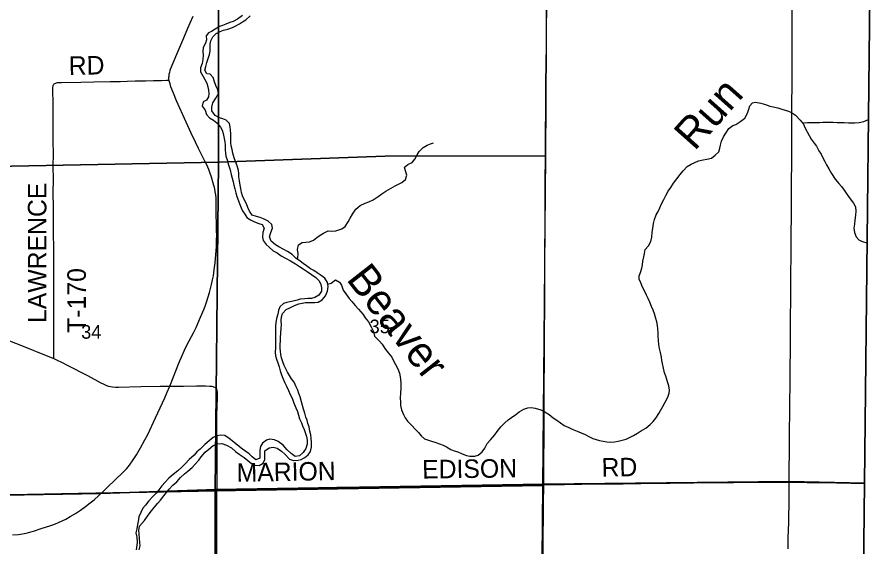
# Model space of a CAD drawing. Extents: x 1584893 to 1934202, y 663575 to 1091909.
# Drawn here: x 1827514 to 1841402, y 931016 to 939602 of the extents above; entities that cross this region are included whole.
import ezdxf

# ---------------------------------------------------------------- set-up
doc = ezdxf.new("R2010")
doc.units = 0
for name, color, linetype in [('GM_X_Adjacent_County', 7, 'Continuous'), ('GM_X_County', 7, 'Continuous'), ('GM_X_County_Road', 7, 'Continuous'), ('GM_X_County_Road_Text', 7, 'Continuous'), ('GM_X_Major_River', 7, 'Continuous'), ('GM_X_Minor_River', 7, 'Continuous'), ('GM_X_Minor_River_Text', 7, 'Continuous'), ('GM_X_Section', 7, 'Continuous'), ('GM_X_Section_Text', 7, 'Continuous'), ('GM_X_State_Route', 7, 'Continuous'), ('GM_X_Township', 7, 'Continuous'), ('GM_X_Township_Road', 7, 'Continuous'), ('GM_X_Township_Road_Text', 7, 'Continuous')]:
    doc.layers.add(name, color=color, linetype=linetype)

msp = doc.modelspace()

# ---------------------------------------------------------------- linework, layer by layer
at = {"layer": 'GM_X_Adjacent_County'}
msp.add_lwpolyline([(1824723, 905333), (1827503, 905733), (1827940, 905796), (1829401, 906007), (1835631, 906848), (1836624, 906977), (1839634, 907367), (1840896, 907530), (1840970, 910855), (1841058, 916141), (1841113, 919520), (1841192, 926713), (1841249, 932050), (1841362, 942439), (1841377, 947941), (1841392, 953202), (1841402, 956488)], dxfattribs=at)
at = {"layer": 'GM_X_County'}
msp.add_lwpolyline([(1841402, 956488), (1841392, 953202), (1841377, 947941), (1841362, 942439), (1841249, 932050), (1841192, 926713), (1841113, 919520), (1841058, 916141), (1840970, 910855), (1840896, 907530), (1839634, 907367), (1836624, 906977), (1835631, 906848), (1829401, 906007), (1827940, 905796), (1827503, 905733), (1824723, 905333)], dxfattribs=at)
at = {"layer": 'GM_X_County_Road'}
for points in [[(1829979, 938580), (1829976, 938600), (1829975, 938616), (1829976, 938629), (1829977, 938643), (1829981, 938680), (1829987, 938712), (1829993, 938734), (1829996, 938743), (1830001, 938758), (1830102, 939000), (1830198, 939227), (1830243, 939332), (1830281, 939422), (1830321, 939512), (1830368, 939617)], [(1836051, 932025), (1836054, 932434), (1836056, 932779), (1836056, 932910), (1836057, 933139), (1836058, 933336), (1836058, 933550), (1836060, 933730), (1836062, 933927), (1836065, 934354), (1836065, 934583), (1836066, 934813), (1836070, 935420), (1836070, 935863), (1836072, 936159), (1836073, 936585), (1836075, 936930), (1836078, 937340), (1836081, 937751), (1836083, 938079), (1836087, 938538), (1836091, 938850), (1836093, 939143), (1836094, 939491), (1836095, 939720)], [(1829987, 933619), (1829998, 933645), (1830138, 933995), (1830188, 934117), (1830228, 934206), (1830271, 934295), (1830371, 934483), (1830414, 934572), (1830487, 934737), (1830545, 934873), (1830568, 934935), (1830589, 934997), (1830630, 935139), (1830664, 935266), (1830683, 935346), (1830695, 935411), (1830710, 935508), (1830724, 935622), (1830743, 935818), (1830746, 935884), (1830747, 935933), (1830748, 935998), (1830749, 936064), (1830748, 936146), (1830747, 936212), (1830743, 936441), (1830741, 936589), (1830738, 936671), (1830734, 936720), (1830727, 936769), (1830718, 936818), (1830693, 936913), (1830665, 937008), (1830645, 937070), (1830621, 937131), (1830587, 937207), (1830558, 937266), (1830491, 937397), (1830454, 937470), (1830405, 937574), (1830336, 937722), (1830255, 937902), (1830100, 938246), (1830050, 938367), (1830008, 938474), (1829993, 938520), (1829981, 938568), (1829979, 938580)], [(1825450, 934504), (1825697, 934511), (1825894, 934517), (1826222, 934527), (1826697, 934541), (1826796, 934543), (1826844, 934540), (1826876, 934536), (1826924, 934526), (1826971, 934513), (1827033, 934492), (1827295, 934395), (1827585, 934282), (1828010, 934109), (1828108, 934067)], [(1828108, 934067), (1828161, 934044), (1828235, 934010), (1828337, 933958), (1828642, 933797), (1828772, 933727), (1828859, 933681), (1828919, 933652), (1828964, 933634), (1828996, 933623), (1829028, 933615), (1829061, 933611), (1829110, 933607), (1829160, 933606), (1829521, 933613), (1829832, 933618), (1829987, 933619)], [(1828971, 931974), (1829110, 932107), (1829228, 932221), (1829286, 932280), (1829318, 932317), (1829348, 932357), (1829385, 932411), (1829447, 932508), (1829514, 932621), (1829586, 932750), (1829631, 932838), (1829758, 933105), (1829910, 933433), (1829949, 933523), (1829987, 933619)], [(1829987, 933619), (1830013, 933619), (1830209, 933621), (1830423, 933624), (1830570, 933625), (1830636, 933623), (1830668, 933620), (1830684, 933617), (1830699, 933612), (1830713, 933606), (1830726, 933597), (1830736, 933586), (1830745, 933574), (1830751, 933560), (1830754, 933544), (1830756, 933529), (1830757, 933512), (1830755, 933430), (1830750, 933299), (1830747, 933152), (1830746, 933020), (1830747, 932889), (1830750, 932758), (1830751, 932643), (1830752, 932397), (1830751, 932217), (1830752, 931999), (1830751, 931968), (1830751, 931941)], [(1828902, 931909), (1828932, 931937), (1828971, 931974)], [(1830751, 931941), (1830957, 931946), (1831186, 931952), (1831334, 931954), (1831678, 931961), (1831875, 931965), (1832039, 931969), (1832236, 931973), (1832695, 931981), (1832859, 931984), (1833072, 931988), (1833236, 931991), (1833499, 931993), (1833811, 931999), (1834040, 932002), (1834188, 932004), (1834385, 932006), (1834647, 932009), (1834811, 932011), (1834975, 932014), (1835303, 932018), (1835566, 932022), (1835877, 932024), (1836051, 932025)], [(1836022, 929346), (1836026, 929645), (1836028, 929891), (1836031, 930219), (1836040, 931007), (1836043, 931203), (1836045, 931499), (1836048, 931745), (1836051, 931991), (1836051, 932025)], [(1836051, 932025), (1836156, 932025), (1836386, 932027), (1836665, 932030), (1837337, 932038), (1837911, 932048), (1838092, 932051), (1838321, 932054), (1838485, 932056), (1838830, 932060), (1839125, 932062), (1839371, 932065), (1839650, 932066), (1839994, 932067), (1840027, 932067)], [(1840027, 932067), (1840142, 932065), (1840322, 932062), (1840798, 932053), (1841253, 932045)], [(1827441, 931210), (1827539, 931219), (1827604, 931227), (1827653, 931237), (1827701, 931249), (1827779, 931273), (1827904, 931313), (1828060, 931363), (1828138, 931391), (1828184, 931409), (1828244, 931436), (1828303, 931466), (1828375, 931506), (1828459, 931557), (1828541, 931611), (1828621, 931669), (1828700, 931729), (1828763, 931781), (1828837, 931846), (1828902, 931909)], [(1830744, 929284), (1830745, 929565), (1830747, 929975), (1830748, 930336), (1830748, 930549), (1830749, 930795), (1830749, 931189), (1830749, 931337), (1830751, 931534), (1830751, 931747), (1830751, 931941)]]:
    msp.add_lwpolyline(points, dxfattribs=at)
at = {"layer": 'GM_X_Major_River'}
for points in [[(1831166, 939626), (1831089, 939567), (1831014, 939530), (1830964, 939515), (1830895, 939488), (1830845, 939466), (1830795, 939449), (1830726, 939408), (1830665, 939371), (1830615, 939349), (1830576, 939296), (1830583, 939232), (1830565, 939178), (1830528, 939108), (1830523, 939038), (1830528, 938988), (1830527, 938914), (1830512, 938850), (1830485, 938780), (1830486, 938716), (1830529, 938641), (1830557, 938591), (1830588, 938530), (1830603, 938470), (1830617, 938418), (1830624, 938364), (1830619, 938312), (1830582, 938258), (1830528, 938227), (1830515, 938161), (1830564, 938096), (1830585, 938026), (1830630, 937967), (1830700, 937934), (1830752, 937891), (1830811, 937818), (1830840, 937768), (1830855, 937716), (1830867, 937659), (1830882, 937581), (1830885, 937529), (1830884, 937453), (1830891, 937399), (1830899, 937348), (1830918, 937288), (1830943, 937206), (1830966, 937129), (1830985, 937051), (1831000, 936992), (1831017, 936934), (1831028, 936880), (1831044, 936818), (1831061, 936755), (1831078, 936695), (1831101, 936626), (1831126, 936566), (1831148, 936512), (1831167, 936461), (1831204, 936407), (1831240, 936356), (1831295, 936317), (1831361, 936284), (1831433, 936259), (1831487, 936241), (1831516, 936184), (1831495, 936112), (1831490, 936038), (1831503, 935984), (1831550, 935919), (1831602, 935874), (1831667, 935816), (1831727, 935781), (1831796, 935734), (1831862, 935697), (1831943, 935650), (1832029, 935604), (1832093, 935561), (1832150, 935523), (1832214, 935480), (1832287, 935431), (1832357, 935382), (1832408, 935329), (1832435, 935266), (1832450, 935212), (1832446, 935160), (1832407, 935094), (1832340, 935059), (1832286, 935044), (1832228, 935039)], [(1830797, 937971), (1830727, 938010), (1830672, 938081), (1830669, 938141), (1830686, 938213), (1830733, 938288), (1830778, 938366), (1830767, 938422), (1830734, 938494), (1830712, 938551), (1830693, 938621), (1830642, 938678), (1830588, 938683), (1830559, 938743), (1830572, 938803), (1830589, 938867), (1830609, 938931), (1830632, 938995), (1830643, 939051), (1830646, 939107), (1830643, 939161), (1830653, 939215), (1830686, 939284), (1830743, 939334), (1830806, 939371), (1830860, 939390), (1830930, 939409), (1831003, 939432), (1831059, 939462), (1831118, 939495), (1831170, 939526), (1831223, 939558), (1831294, 939625)], [(1832288, 932630), (1832287, 932708), (1832280, 932780), (1832274, 932830), (1832261, 932891), (1832246, 932963), (1832229, 933017), (1832213, 933068), (1832194, 933120), (1832177, 933182), (1832158, 933249), (1832142, 933305), (1832123, 933369), (1832100, 933448), (1832083, 933500), (1832066, 933554), (1832040, 933611), (1832005, 933683), (1831964, 933740), (1831927, 933791), (1831897, 933849), (1831870, 933902), (1831841, 933958), (1831819, 934017), (1831802, 934081), (1831791, 934133), (1831784, 934189), (1831780, 934239), (1831779, 934294), (1831782, 934358), (1831785, 934410), (1831790, 934482), (1831795, 934558), (1831797, 934616), (1831796, 934686), (1831799, 934746), (1831816, 934800), (1831875, 934861), (1831933, 934892), (1832012, 934929), (1832082, 934955), (1832135, 934968), (1832187, 934977), (1832339, 934975), (1832393, 934982), (1832460, 935020), (1832515, 935083), (1832544, 935161), (1832555, 935235), (1832546, 935303), (1832501, 935372), (1832429, 935425), (1832378, 935459), (1832324, 935494), (1832268, 935525), (1832207, 935570), (1832153, 935609), (1832100, 935647), (1832034, 935694), (1831971, 935753), (1831897, 935802), (1831840, 935837), (1831758, 935880), (1831701, 935913), (1831633, 935970), (1831604, 936041), (1831629, 936109), (1831654, 936184), (1831645, 936239), (1831586, 936297), (1831510, 936332), (1831456, 936353), (1831394, 936368), (1831324, 936393), (1831279, 936458), (1831256, 936518), (1831231, 936575), (1831196, 936647), (1831170, 936704), (1831153, 936760), (1831138, 936822), (1831127, 936881), (1831118, 936947), (1831110, 937013), (1831107, 937065), (1831102, 937117), (1831079, 937190), (1831052, 937264), (1831030, 937321), (1831009, 937399), (1830998, 937457), (1830985, 937515), (1830980, 937572), (1830977, 937644), (1830976, 937708), (1830974, 937768), (1830969, 937822), (1830956, 937880), (1830902, 937933), (1830851, 937954), (1830797, 937971)], [(1832228, 935039), (1832176, 935035), (1832101, 935028), (1832051, 935017), (1831987, 935000), (1831937, 934989), (1831886, 934977), (1831834, 934962), (1831773, 934907), (1831752, 934849), (1831738, 934785), (1831721, 934715), (1831710, 934649), (1831705, 934597), (1831702, 934529), (1831703, 934467), (1831704, 934411), (1831703, 934293), (1831700, 934240), (1831699, 934172), (1831702, 934114), (1831720, 934058), (1831739, 933998), (1831760, 933933), (1831779, 933871), (1831801, 933806), (1831822, 933750), (1831855, 933675), (1831882, 933619), (1831913, 933548), (1831942, 933484), (1831970, 933424), (1831995, 933359), (1832034, 933272), (1832059, 933212), (1832074, 933152), (1832093, 933091), (1832123, 933027), (1832142, 932976), (1832165, 932918), (1832186, 932856), (1832204, 932803), (1832215, 932745), (1832214, 932679), (1832193, 932613), (1832152, 932544), (1832089, 932494), (1832019, 932481), (1831956, 932528), (1831892, 932591), (1831825, 932664), (1831748, 932725), (1831688, 932752), (1831608, 932759), (1831556, 932744), (1831489, 932695), (1831460, 932643), (1831449, 932581), (1831449, 932523), (1831446, 932453), (1831385, 932428), (1831326, 932475), (1831274, 932523), (1831221, 932562), (1831165, 932597), (1831090, 932658), (1831025, 932713), (1830951, 932774), (1830882, 932819), (1830816, 932828), (1830747, 932815), (1830693, 932786), (1830628, 932736), (1830559, 932673), (1830480, 932602), (1830429, 932555), (1830385, 932503), (1830301, 932430), (1830236, 932363), (1830182, 932306), (1830119, 932250), (1830046, 932189), (1829975, 932130), (1829912, 932067), (1829859, 932008), (1829812, 931940), (1829767, 931885), (1829710, 931829), (1829647, 931762), (1829596, 931691), (1829553, 931641)], [(1829577, 931446), (1829628, 931512), (1829669, 931571), (1829736, 931653), (1829795, 931722), (1829838, 931773), (1829891, 931843), (1829934, 931898), (1829977, 931952), (1830039, 932015), (1830104, 932070), (1830165, 932138), (1830228, 932199), (1830283, 932242), (1830350, 932303), (1830399, 932359), (1830458, 932422), (1830496, 932474), (1830562, 932549), (1830620, 932600), (1830691, 932657), (1830762, 932685), (1830834, 932692), (1830908, 932667), (1830987, 932619), (1831055, 932562), (1831116, 932518), (1831193, 932462), (1831253, 932418), (1831314, 932369), (1831370, 932342), (1831436, 932333), (1831505, 932372), (1831530, 932432), (1831528, 932490), (1831531, 932574), (1831602, 932619), (1831665, 932632), (1831730, 932615), (1831800, 932566), (1831861, 932511), (1831930, 932440), (1831996, 932414), (1832070, 932419), (1832121, 932434), (1832177, 932465), (1832230, 932509), (1832271, 932560), (1832288, 932630)], [(1829553, 931641), (1829486, 931502), (1829476, 931428), (1829468, 931376), (1829455, 931310), (1829441, 931246), (1829455, 931174), (1829461, 931094), (1829454, 931042), (1829442, 930966)], [(1829495, 930966), (1829506, 931032), (1829504, 931086), (1829497, 931154), (1829492, 931230), (1829487, 931284), (1829496, 931354), (1829577, 931446)]]:
    msp.add_lwpolyline(points, dxfattribs=at)
at = {"layer": 'GM_X_Minor_River'}
for points in [[(1837825, 933048), (1837865, 933102), (1837916, 933177), (1837982, 933292), (1838021, 933364), (1838062, 933444), (1838085, 933505), (1838088, 933557), (1838077, 933626), (1838061, 933676), (1838046, 933730), (1838029, 933783), (1838009, 933839), (1837990, 933915), (1837975, 933986), (1837966, 934036), (1837957, 934092), (1837942, 934164), (1837927, 934233), (1837915, 934297), (1837910, 934359), (1837907, 934437), (1837904, 934487), (1837899, 934548), (1837896, 934606), (1837884, 934666), (1837869, 934718), (1837846, 934791), (1837823, 934855), (1837796, 934914), (1837768, 934982), (1837741, 935043), (1837716, 935093), (1837681, 935168), (1837652, 935226), (1837622, 935295), (1837597, 935357), (1837598, 935407), (1837619, 935465), (1837638, 935535), (1837650, 935589), (1837659, 935645), (1837672, 935717), (1837681, 935771), (1837696, 935836), (1837747, 935894), (1837788, 935965), (1837803, 936035), (1837810, 936111), (1837817, 936179), (1837832, 936259), (1837847, 936321), (1837874, 936397), (1837904, 936453), (1837931, 936512), (1837960, 936574), (1837995, 936648), (1838030, 936711), (1838069, 936781), (1838108, 936843), (1838153, 936910), (1838208, 936983), (1838263, 937053), (1838308, 937110), (1838375, 937180), (1838440, 937219), (1838498, 937246), (1838561, 937271), (1838635, 937290), (1838693, 937301), (1838768, 937318), (1838830, 937364), (1838889, 937421), (1838906, 937477), (1838917, 937529), (1838930, 937591), (1838965, 937660), (1839003, 937720), (1839053, 937797), (1839115, 937843), (1839166, 937864), (1839244, 937913), (1839309, 937966), (1839354, 938044), (1839373, 938108), (1839392, 938163), (1839433, 938215), (1839483, 938226), (1839567, 938209), (1839643, 938184), (1839715, 938159), (1839771, 938146), (1839846, 938129), (1839912, 938108), (1839964, 938094), (1840016, 938077), (1840068, 938058), (1840129, 938011), (1840206, 937934), (1840260, 937865), (1840285, 937815)], [(1840245, 937884), (1840268, 937887), (1840324, 937892), (1840388, 937892), (1840458, 937895), (1840518, 937896), (1840575, 937899), (1840743, 937897), (1840805, 937894), (1840919, 937892), (1840991, 937889), (1841045, 937889), (1841095, 937890), (1841166, 937895), (1841238, 937910), (1841317, 937941)], [(1840285, 937815), (1840355, 937682), (1840387, 937625), (1840434, 937560), (1840473, 937508), (1840512, 937435), (1840548, 937383), (1840577, 937324), (1840606, 937264), (1840635, 937207), (1840669, 937143), (1840714, 937068), (1840776, 936973), (1840834, 936906), (1840877, 936855), (1840918, 936799), (1840954, 936746), (1840993, 936694), (1841034, 936635), (1841070, 936584), (1841105, 936526), (1841112, 936458), (1841105, 936392), (1841092, 936310), (1841087, 936246), (1841078, 936182), (1841089, 936109), (1841116, 936043), (1841158, 935990), (1841210, 935967), (1841295, 935943)], [(1832055, 935679), (1832064, 935700), (1832071, 935768), (1832060, 935836), (1832075, 935912), (1832136, 935949), (1832194, 935953), (1832256, 935960), (1832321, 935987), (1832373, 936028), (1832426, 936068), (1832480, 936101), (1832557, 936138), (1832611, 936135), (1832683, 936136), (1832776, 936173), (1832829, 936209), (1832880, 936286), (1832912, 936342), (1832951, 936409), (1833005, 936487), (1833073, 936548), (1833154, 936589), (1833217, 936608), (1833285, 936643), (1833364, 936694), (1833427, 936737), (1833493, 936783), (1833566, 936826), (1833643, 936869), (1833697, 936896), (1833748, 936919), (1833808, 936971), (1833829, 937040), (1833812, 937113), (1833795, 937171), (1833848, 937212), (1833918, 937248), (1833963, 937299), (1834000, 937369), (1834033, 937424), (1834094, 937488), (1834159, 937529), (1834213, 937546), (1834265, 937563)], [(1832549, 935276), (1832602, 935288), (1832677, 935345), (1832740, 935308), (1832770, 935256), (1832797, 935175), (1832842, 935117), (1832897, 935044), (1832940, 934993), (1832996, 934930), (1833049, 934869), (1833124, 934780), (1833155, 934730), (1833212, 934663), (1833261, 934574), (1833290, 934506), (1833309, 934433), (1833387, 934352), (1833432, 934299), (1833475, 934229), (1833532, 934156), (1833587, 934093), (1833611, 934042), (1833650, 933970), (1833685, 933899), (1833712, 933829), (1833729, 933742), (1833734, 933658), (1833733, 933590), (1833726, 933506), (1833723, 933430), (1833726, 933362), (1833731, 933306), (1833744, 933235), (1833775, 933163), (1833803, 933110), (1833840, 933054), (1833905, 932991), (1833970, 932920), (1834020, 932869), (1834063, 932816), (1834118, 932768), (1834216, 932732), (1834300, 932707), (1834362, 932684), (1834422, 932663), (1834473, 932637), (1834547, 932594), (1834599, 932573), (1834657, 932554), (1834728, 932523), (1834800, 932496), (1834852, 932487), (1834932, 932488), (1834988, 932501), (1835055, 932555), (1835094, 932618), (1835135, 932690), (1835190, 932751), (1835255, 932832), (1835296, 932888), (1835353, 932961), (1835418, 933029), (1835475, 933074), (1835526, 933113), (1835600, 933164), (1835651, 933204), (1835728, 933247), (1835792, 933270), (1835848, 933275), (1835914, 933264), (1836002, 933235), (1836070, 933204), (1836137, 933163), (1836205, 933110), (1836264, 933069), (1836324, 933024), (1836383, 932985), (1836459, 932950), (1836513, 932926), (1836590, 932893), (1836656, 932864), (1836720, 932835), (1836780, 932806), (1836847, 932775), (1836899, 932758), (1836955, 932741), (1837013, 932729), (1837071, 932720), (1837135, 932715), (1837199, 932720), (1837259, 932729), (1837322, 932744), (1837386, 932764), (1837442, 932787), (1837507, 932820), (1837568, 932859), (1837620, 932889), (1837707, 932942), (1837778, 932997), (1837825, 933048)]]:
    msp.add_lwpolyline(points, dxfattribs=at)
at = {"layer": 'GM_X_Section'}
for points in [[(1836112, 942717), (1836077, 937354), (1833478, 937348), (1830779, 937249), (1830771, 942611)], [(1830771, 942611), (1830779, 937249), (1825463, 937146), (1825501, 942543)], [(1836077, 937354), (1836031, 932011), (1830725, 931924), (1830779, 937249), (1833478, 937348)], [(1830779, 937249), (1830725, 931924), (1825462, 931822), (1825463, 937146)], [(1836031, 932011), (1835981, 926664), (1830712, 926605), (1830725, 931924)], [(1830725, 931924), (1830712, 926605), (1825484, 926537), (1825462, 931822)]]:
    msp.add_lwpolyline(points, close=True, dxfattribs=at)
at = {"layer": 'GM_X_State_Route'}
for points in [[(1840026, 932019), (1840027, 932067), (1840027, 932215), (1840032, 932609), (1840035, 932871), (1840039, 933216), (1840045, 933790), (1840047, 934019), (1840048, 934102), (1840050, 934249), (1840052, 934479), (1840052, 934708), (1840056, 935053), (1840057, 935463), (1840060, 935709), (1840061, 935873), (1840061, 936021), (1840066, 936447), (1840069, 936907), (1840071, 937268), (1840073, 937661), (1840074, 937875), (1840074, 938170), (1840075, 938531), (1840075, 938761), (1840080, 939253), (1840079, 939450), (1840078, 939581), (1840079, 939909)], [(1840014, 930985), (1840015, 931165), (1840021, 931411), (1840021, 931444), (1840026, 931772), (1840026, 931952), (1840026, 932019)]]:
    msp.add_lwpolyline(points, dxfattribs=at)
at = {"layer": 'GM_X_Township'}
for points in [[(1841402, 956488), (1841392, 953202), (1841377, 947941), (1841362, 942439), (1841249, 932050), (1840028, 932073), (1836047, 932032), (1830742, 931948), (1828867, 931882), (1825463, 931824), (1818808, 931710), (1816203, 931710), (1814867, 931692), (1810616, 931766)], [(1810616, 931766), (1814867, 931692), (1816203, 931710), (1818808, 931710), (1825463, 931824), (1828867, 931882), (1830742, 931948), (1836047, 932032), (1840028, 932073), (1841249, 932050), (1841192, 926713), (1841113, 919520), (1841058, 916141), (1840970, 910855), (1840896, 907530), (1839634, 907367), (1836624, 906977), (1835631, 906848), (1829401, 906007), (1827940, 905796), (1827503, 905733), (1824723, 905333)]]:
    msp.add_lwpolyline(points, dxfattribs=at)
at = {"layer": 'GM_X_Township_Road'}
msp.add_lwpolyline([(1828108, 934067), (1828109, 934089), (1828110, 934203), (1828110, 934320), (1828109, 934482), (1828109, 934761), (1828107, 934958), (1828107, 935353), (1828107, 935566), (1828107, 935878), (1828106, 936075), (1828105, 936289), (1828104, 936381), (1828103, 936535), (1828101, 936732), (1828102, 936995), (1828101, 937160), (1828103, 937406), (1828101, 937570), (1828100, 937823), (1828098, 938014), (1828097, 938227), (1828094, 938392), (1828094, 938441), (1828095, 938470), (1828097, 938481), (1828099, 938492), (1828104, 938504), (1828109, 938514), (1828117, 938522), (1828127, 938528), (1828140, 938534), (1828153, 938538), (1828170, 938540), (1828235, 938542), (1828546, 938549), (1828759, 938552), (1829021, 938558), (1829185, 938561), (1829299, 938565), (1829430, 938567), (1829594, 938569), (1829725, 938572), (1829856, 938574), (1829938, 938578), (1829979, 938580)], dxfattribs=at)

# ---------------------------------------------------------------- texts
at = {"layer": 'GM_X_County_Road_Text'}
for s, rotation, p in [('MARION', 1.0107, (1831075, 932070)), ('EDISON', 0.7203, (1834081, 932123)), ('RD', 0.9783, (1836990, 932153))]:
    msp.add_text(s, height=300, rotation=rotation, dxfattribs=at).set_placement(p)
at = {"layer": 'GM_X_Minor_River_Text'}
for s, rotation, p in [('Run', 48.2995, (1838495, 937420)), ('Beaver', 308.053, (1832838, 935352))]:
    msp.add_text(s, height=500.1, rotation=rotation, dxfattribs=at).set_placement(p)
at = {"layer": 'GM_X_Section_Text'}
for s, p in [('34', (1828552, 934390)), ('35', (1833227, 934478))]:
    msp.add_text(s, height=221, rotation=0, dxfattribs=at).set_placement(p)
at = {"layer": 'GM_X_Township_Road_Text'}
for s, rotation, p in [('RD', 0.9747, (1828353, 938665)), ('LAWRENCE', 90, (1827989, 934645)), ('T-170', 90, (1828628, 934486))]:
    msp.add_text(s, height=300, rotation=rotation, dxfattribs=at).set_placement(p)

doc.saveas('drawing.dxf')
